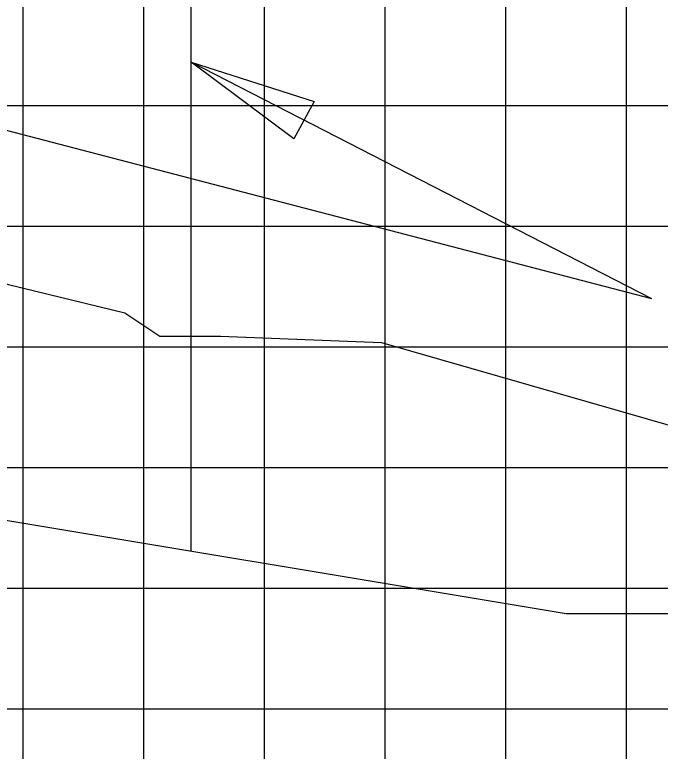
# Model space of a CAD drawing. Extents: x 1797809 to 2198143, y 249608 to 1237864.
# Drawn here: x 2196126.57 to 2196137.27, y 1237178.4 to 1237190.61 of the extents above; entities that cross this region are included whole.
import ezdxf

# ---------------------------------------------------------------- set-up
doc = ezdxf.new("R2010")
doc.units = 0
for name, color, linetype in [('3', 7, 'Continuous'), ('DESIGN - SHEET - Light Grid', 7, 'Continuous'), ('DESIGN - TRAFFIC CONTROL PERMANENT - Signs', 7, 'Continuous'), ('GSDIMS', 7, 'Continuous'), ('GSSHT', 7, 'Continuous')]:
    doc.layers.add(name, color=color, linetype=linetype)

msp = doc.modelspace()

# ---------------------------------------------------------------- linework, layer by layer
at = {"layer": '3'}
for q in [(2196119.907, 1237190.396), (2196129.491, 1237189.826)]:
    msp.add_line((2196137.124, 1237185.903), q, dxfattribs=at)
at = {"layer": 'DESIGN - SHEET - Light Grid'}
msp.add_lwpolyline([(2196099.096, 1237189.996), (2196103.309, 1237189.844), (2196107.482, 1237189.384), (2196109.427, 1237189.158), (2196113.666, 1237188.825), (2196114.414, 1237188.862), (2196116.413, 1237188.78), (2196116.627, 1237188.664), (2196117.643, 1237188.541), (2196119.378, 1237188.329), (2196126.462, 1237186.14), (2196128.39, 1237185.672), (2196128.971, 1237185.286), (2196129.361, 1237185.286), (2196129.979, 1237185.286), (2196132.647, 1237185.181), (2196137.53, 1237183.776)], dxfattribs=at)
at = {"layer": 'DESIGN - TRAFFIC CONTROL PERMANENT - Signs'}
msp.add_lwpolyline([(2196074.707, 1237185.246), (2196104.707, 1237184.586), (2196112.707, 1237184.266), (2196114.707, 1237184.186), (2196135.707, 1237180.686), (2196138.707, 1237180.686), (2196149.099, 1237183.284)], dxfattribs=at)
at = {"layer": 'GSDIMS'}
msp.add_line((2196129.491, 1237181.722), (2196129.491, 1237191.586), dxfattribs=at)
msp.add_lwpolyline([(2196129.491, 1237189.826), (2196131.53, 1237189.173), (2196131.195, 1237188.555)], close=True, dxfattribs=at)
at = {"layer": 'GSSHT'}
for p, q in [((2196126.707, 1237163.106), (2196126.707, 1237223.106)), ((2196128.707, 1237163.106), (2196128.707, 1237223.106)), ((2196130.707, 1237163.106), (2196130.707, 1237223.106)), ((2196132.707, 1237163.106), (2196132.707, 1237223.106)), ((2196134.707, 1237163.106), (2196134.707, 1237223.106)), ((2196136.707, 1237163.106), (2196136.707, 1237223.106)), ((2196074.707, 1237189.106), (2196204.707, 1237189.106)), ((2196074.707, 1237187.106), (2196204.707, 1237187.106)), ((2196074.707, 1237185.106), (2196204.707, 1237185.106)), ((2196074.707, 1237183.106), (2196204.707, 1237183.106)), ((2196074.707, 1237181.106), (2196204.707, 1237181.106)), ((2196074.707, 1237179.106), (2196204.707, 1237179.106))]:
    msp.add_line(p, q, dxfattribs=at)

doc.saveas('drawing.dxf')
